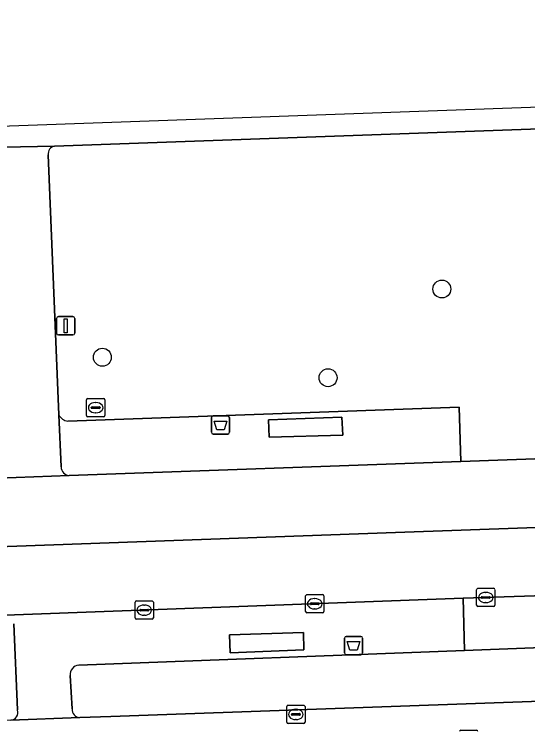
# Model space of a CAD drawing. Extents: x 161084 to 161928, y 385354 to 386522.
# Drawn here: x 161611.48 to 161639.52, y 386479.76 to 386518.91 of the extents above; entities that cross this region are included whole.
import ezdxf

# ---------------------------------------------------------------- set-up
doc = ezdxf.new("R2010")
doc.units = 0
for name, color, linetype in [('IMGEO_Afvalbak', 7, 'Continuous'), ('IMGEO_Berm_groen', 7, 'Continuous'), ('IMGEO_Boom', 7, 'Continuous'), ('IMGEO_Kolk', 7, 'Continuous'), ('IMGEO_Lichtmast', 7, 'Continuous'), ('IMGEO_OVBaan_gesloten', 7, 'Continuous'), ('IMGEO_Rijbaan_lokaal_open', 7, 'Continuous'), ('IMGEO_Rijbaan_regionaal_gesloten', 7, 'Continuous'), ('IMGEO_Rioolput', 7, 'Continuous'), ('IMGEO_Voetpad_open', 7, 'Continuous')]:
    doc.layers.add(name, color=color, linetype=linetype)

msp = doc.modelspace()

# ---------------------------------------------------------------- linework, layer by layer
at = {"layer": 'IMGEO_Afvalbak'}
for p, q in [((161622.241, 386496.097), (161622.241, 386496.897)), ((161622.241, 386496.897), (161622.241, 386496.097)), ((161622.341, 386496.997), (161623.131, 386496.997)), ((161623.131, 386496.997), (161622.341, 386496.997)), ((161623.231, 386496.897), (161623.231, 386496.097)), ((161623.231, 386496.097), (161623.231, 386496.897)), ((161623.131, 386495.997), (161622.341, 386495.997)), ((161622.341, 386495.997), (161623.131, 386495.997)), ((161629.512, 386484.057), (161629.512, 386484.857)), ((161629.512, 386484.857), (161629.512, 386484.057)), ((161629.612, 386484.957), (161630.402, 386484.957)), ((161630.402, 386484.957), (161629.612, 386484.957)), ((161630.502, 386484.857), (161630.502, 386484.057)), ((161630.502, 386484.057), (161630.502, 386484.857)), ((161630.402, 386483.957), (161629.612, 386483.957)), ((161629.612, 386483.957), (161630.402, 386483.957))]:
    msp.add_line(p, q, dxfattribs=at)
for points in [[(161622.384, 386496.711), (161623.088, 386496.711), (161622.939, 386496.241), (161622.533, 386496.241), (161622.384, 386496.711)], [(161629.655, 386484.671), (161630.359, 386484.671), (161630.21, 386484.201), (161629.804, 386484.201), (161629.655, 386484.671)]]:
    msp.add_lwpolyline(points, dxfattribs=at)
for centre, start, end in [((161622.341, 386496.897), 90, 180), ((161622.341, 386496.897), 90, 180), ((161623.131, 386496.897), 0, 90), ((161623.131, 386496.897), 360, 90), ((161622.341, 386496.097), 180, 270), ((161622.341, 386496.097), 180, 270), ((161623.131, 386496.097), 270, 0), ((161623.131, 386496.097), 270, 0), ((161629.612, 386484.857), 90, 180), ((161629.612, 386484.857), 90, 180), ((161630.402, 386484.857), 0, 90), ((161630.402, 386484.857), 360, 90), ((161629.612, 386484.057), 180, 270), ((161629.612, 386484.057), 180, 270), ((161630.402, 386484.057), 270, 0), ((161630.402, 386484.057), 270, 0)]:
    msp.add_arc(centre, 0.1, start, end, dxfattribs=at)
at = {"layer": 'IMGEO_Berm_groen'}
for points in [[(161755.586, 386516.776), (161715.639, 386515.35), (161613.668, 386511.71)], [(161613.332, 386511.241), (161613.915, 386497.056)], [(161614.397, 386496.707), (161635.779, 386497.478), (161635.871, 386494.504), (161716.318, 386497.389), (161769.346, 386499.291)], [(161671.966, 386484.364), (161671.949, 386484.863), (161671.804, 386488.32), (161659.129, 386487.846), (161658.174, 386487.796), (161654.406, 386487.653), (161654.486, 386484.906), (161636.068, 386484.191), (161614.994, 386483.396)], [(161611.654, 386480.94), (161611.443, 386485.644)], [(161614.53, 386482.827), (161614.634, 386480.999)], [(161615.046, 386480.532), (161616.751, 386480.587), (161640.245, 386481.424), (161653.096, 386481.862), (161654.926, 386481.945)]]:
    msp.add_lwpolyline(points, dxfattribs=at)
msp.add_lwpolyline([(161654.486, 386484.906), (161654.406, 386487.653), (161636.001, 386487.041), (161636.068, 386484.191)], close=True, dxfattribs=at)
for centre, radius, start, end in [((161613.722, 386511.317), 0.397, 97.7504, 191.0126), ((161614.429, 386497.258), 0.552, 201.491, 266.6949), ((161615.046, 386482.88), 0.518, 95.7039, 185.9039), ((161611.231, 386480.815), 0.441, 276.6432, 16.4477), ((161615.055, 386480.956), 0.424, 174.1204, 268.7188)]:
    msp.add_arc(centre, radius, start, end, dxfattribs=at)
at = {"layer": 'IMGEO_Boom'}
for centre in [(161634.833, 386503.918), (161616.285, 386500.194), (161628.616, 386499.077)]:
    msp.add_circle(centre, 0.489, dxfattribs=at)
at = {"layer": 'IMGEO_Kolk'}
for p, q in [((161636.73, 386486.656), (161636.73, 386487.508)), ((161636.805, 386487.582), (161637.657, 386487.582)), ((161637.731, 386487.508), (161637.731, 386486.656)), ((161627.387, 386486.312), (161627.387, 386487.164)), ((161627.462, 386487.238), (161628.314, 386487.238)), ((161628.388, 386487.164), (161628.388, 386486.312)), ((161636.989, 386487.076), (161636.989, 386487.088)), ((161637.427, 386487.039), (161637.029, 386487.039)), ((161637.032, 386487.125), (161637.43, 386487.125)), ((161637.218, 386487.362), (161637.243, 386487.362)), ((161637.473, 386487.088), (161637.473, 386487.076)), ((161618.07, 386485.965), (161618.07, 386486.817)), ((161618.145, 386486.891), (161618.997, 386486.891)), ((161618.558, 386486.671), (161618.583, 386486.671)), ((161619.071, 386486.817), (161619.071, 386485.965)), ((161627.646, 386486.732), (161627.646, 386486.744)), ((161628.084, 386486.695), (161627.686, 386486.695)), ((161627.689, 386486.781), (161628.087, 386486.781)), ((161627.875, 386487.018), (161627.9, 386487.018)), ((161628.13, 386486.744), (161628.13, 386486.732)), ((161637.241, 386486.802), (161637.216, 386486.802)), ((161618.329, 386486.385), (161618.329, 386486.397)), ((161618.767, 386486.348), (161618.369, 386486.348)), ((161618.372, 386486.434), (161618.77, 386486.434)), ((161618.813, 386486.397), (161618.813, 386486.385)), ((161627.898, 386486.458), (161627.873, 386486.458)), ((161637.657, 386486.582), (161636.805, 386486.582)), ((161618.997, 386485.891), (161618.145, 386485.891)), ((161618.581, 386486.111), (161618.556, 386486.111)), ((161628.314, 386486.238), (161627.462, 386486.238)), ((161626.431, 386481.198), (161627.283, 386481.198)), ((161626.356, 386480.272), (161626.356, 386481.124)), ((161626.844, 386480.978), (161626.869, 386480.978)), ((161627.357, 386481.124), (161627.357, 386480.272)), ((161626.615, 386480.692), (161626.615, 386480.704)), ((161627.053, 386480.655), (161626.655, 386480.655)), ((161626.658, 386480.741), (161627.056, 386480.741)), ((161626.867, 386480.418), (161626.842, 386480.418)), ((161627.099, 386480.704), (161627.099, 386480.692)), ((161627.283, 386480.198), (161626.431, 386480.198))]:
    msp.add_line(p, q, dxfattribs=at)
for points in [[(161636.73, 386486.656), (161636.73, 386487.508)], [(161636.805, 386487.582), (161637.657, 386487.582)], [(161637.731, 386487.508), (161637.731, 386486.656)], [(161627.387, 386486.312), (161627.387, 386487.164)], [(161627.462, 386487.238), (161628.314, 386487.238)], [(161628.388, 386487.164), (161628.388, 386486.312)], [(161618.07, 386485.965), (161618.07, 386486.817)], [(161618.145, 386486.891), (161618.997, 386486.891)], [(161619.071, 386486.817), (161619.071, 386485.965)], [(161637.657, 386486.582), (161636.805, 386486.582)], [(161618.997, 386485.891), (161618.145, 386485.891)], [(161628.314, 386486.238), (161627.462, 386486.238)], [(161626.431, 386481.198), (161627.283, 386481.198)], [(161626.356, 386480.272), (161626.356, 386481.124)], [(161627.357, 386481.124), (161627.357, 386480.272)], [(161627.283, 386480.198), (161626.431, 386480.198)]]:
    msp.add_lwpolyline(points, dxfattribs=at)
for centre, radius, start, end in [((161636.807, 386487.506), 0.0765, 91.552, 178.448), ((161636.807, 386487.506), 0.0765, 91.552, 178.448), ((161637.655, 386487.506), 0.0765, 1.552, 88.448), ((161637.655, 386487.506), 0.0765, 1.552, 88.448), ((161627.464, 386487.162), 0.0765, 91.552, 178.448), ((161627.464, 386487.162), 0.0765, 91.552, 178.448), ((161628.312, 386487.162), 0.0765, 1.552, 88.448), ((161628.312, 386487.162), 0.0765, 1.552, 88.448), ((161637.029, 386487.085), 0.0403, 85.8775, 175.7526), ((161637.026, 386487.075), 0.0366, 178.938, 274.7102), ((161637.43, 386487.082), 0.043, 264.8664, 352.4533), ((161637.434, 386487.087), 0.0386, 1.7309, 96.639), ((161618.147, 386486.815), 0.0765, 91.552, 178.448), ((161618.147, 386486.815), 0.0765, 91.552, 178.448), ((161618.995, 386486.815), 0.0765, 1.552, 88.448), ((161618.995, 386486.815), 0.0765, 1.552, 88.448), ((161627.686, 386486.741), 0.0403, 85.8775, 175.7526), ((161627.683, 386486.731), 0.0366, 178.938, 274.7102), ((161628.087, 386486.738), 0.043, 264.8664, 352.4533), ((161628.091, 386486.743), 0.0386, 1.7309, 96.639), ((161636.807, 386486.658), 0.0765, 181.552, 268.448), ((161636.807, 386486.658), 0.0765, 181.552, 268.448), ((161637.655, 386486.658), 0.0765, 271.552, 358.448), ((161637.655, 386486.658), 0.0765, 271.552, 358.448), ((161618.369, 386486.394), 0.0403, 85.8775, 175.7526), ((161618.366, 386486.384), 0.0366, 178.938, 274.7102), ((161618.77, 386486.391), 0.043, 264.8664, 352.4533), ((161618.774, 386486.396), 0.0386, 1.7309, 96.639), ((161627.464, 386486.314), 0.0765, 181.552, 268.448), ((161627.464, 386486.314), 0.0765, 181.552, 268.448), ((161628.312, 386486.314), 0.0765, 271.552, 358.448), ((161628.312, 386486.314), 0.0765, 271.552, 358.448), ((161618.147, 386485.967), 0.0765, 181.552, 268.448), ((161618.147, 386485.967), 0.0765, 181.552, 268.448), ((161618.995, 386485.967), 0.0765, 271.552, 358.448), ((161618.995, 386485.967), 0.0765, 271.552, 358.448), ((161626.433, 386481.122), 0.0765, 91.552, 178.448), ((161626.433, 386481.122), 0.0765, 91.552, 178.448), ((161627.281, 386481.122), 0.0765, 1.552, 88.448), ((161627.281, 386481.122), 0.0765, 1.552, 88.448), ((161626.655, 386480.701), 0.0403, 85.8775, 175.7526), ((161626.652, 386480.691), 0.0366, 178.938, 274.7102), ((161627.056, 386480.698), 0.043, 264.8664, 352.4533), ((161627.06, 386480.703), 0.0386, 1.7309, 96.639), ((161626.433, 386480.274), 0.0765, 181.552, 268.448), ((161626.433, 386480.274), 0.0765, 181.552, 268.448), ((161627.281, 386480.274), 0.0765, 271.552, 358.448), ((161627.281, 386480.274), 0.0765, 271.552, 358.448)]:
    msp.add_arc(centre, radius, start, end, dxfattribs=at)
for centre, major_axis, ratio, start_param, end_param in [((161637.217, 386487.082), (-0.387, 0.002), 0.722429, 4.712389, 7.853982), ((161637.242, 386487.082), (-0.39, 0.002), 0.717154, 1.570796, 4.712389), ((161618.557, 386486.391), (-0.387, 0.002), 0.722429, 4.712389, 7.853982), ((161618.582, 386486.391), (-0.39, 0.002), 0.717154, 1.570796, 4.712389), ((161627.874, 386486.738), (-0.387, 0.002), 0.722429, 4.712389, 7.853982), ((161627.899, 386486.738), (-0.39, 0.002), 0.717154, 1.570796, 4.712389), ((161626.843, 386480.698), (-0.387, 0.002), 0.722429, 4.712389, 7.853982), ((161626.868, 386480.698), (-0.39, 0.002), 0.717154, 1.570796, 4.712389)]:
    msp.add_ellipse(centre, major_axis=major_axis, ratio=ratio, start_param=start_param, end_param=end_param, dxfattribs=at)
at = {"layer": 'IMGEO_Lichtmast'}
for p, q in [((161613.786, 386501.509), (161613.786, 386502.309)), ((161613.786, 386502.309), (161613.786, 386501.509)), ((161613.886, 386502.409), (161614.676, 386502.409)), ((161614.676, 386502.409), (161613.886, 386502.409)), ((161614.776, 386502.309), (161614.776, 386501.509)), ((161614.776, 386501.509), (161614.776, 386502.309)), ((161614.676, 386501.409), (161613.886, 386501.409)), ((161613.886, 386501.409), (161614.676, 386501.409))]:
    msp.add_line(p, q, dxfattribs=at)
msp.add_lwpolyline([(161614.206, 386502.284), (161614.356, 386502.284), (161614.356, 386501.534), (161614.206, 386501.534), (161614.206, 386502.284)], dxfattribs=at)
for centre, start, end in [((161613.886, 386502.309), 90, 180), ((161613.886, 386502.309), 90, 180), ((161614.676, 386502.309), 0, 90), ((161614.676, 386502.309), 360, 90), ((161613.886, 386501.509), 180, 270), ((161613.886, 386501.509), 180, 270), ((161614.676, 386501.509), 270, 0), ((161614.676, 386501.509), 270, 0)]:
    msp.add_arc(centre, 0.1, start, end, dxfattribs=at)
at = {"layer": 'IMGEO_OVBaan_gesloten'}
msp.add_lwpolyline([(161869.118, 386498.87), (161869.088, 386502.145), (161865.636, 386502.078), (161818.448, 386501.002), (161781.483, 386499.728), (161769.346, 386499.291), (161716.318, 386497.389), (161635.871, 386494.504), (161614.476, 386493.735), (161610.593, 386493.594), (161514.156, 386490.147), (161514.225, 386486.399), (161540.956, 386487.327), (161632.308, 386490.629), (161783, 386495.974)], close=True, dxfattribs=at)
msp.add_lwpolyline([(161610.999, 386486.108), (161636.001, 386487.041), (161654.406, 386487.653), (161658.174, 386487.796), (161659.129, 386487.846), (161671.804, 386488.32), (161716.598, 386489.994), (161750.585, 386491.191), (161776.476, 386491.905), (161776.542, 386491.935), (161781.92, 386492.209), (161785.969, 386492.332), (161790.121, 386492.546), (161807.028, 386493.106), (161836.748, 386494.218), (161848.673, 386494.673), (161864.004, 386495.189), (161865.711, 386495.253), (161869.149, 386495.379), (161869.118, 386498.87), (161783, 386495.974), (161632.308, 386490.629), (161540.956, 386487.327)], dxfattribs=at)
at = {"layer": 'IMGEO_Rijbaan_lokaal_open'}
msp.add_lwpolyline([(161775.508, 386488.391), (161772.611, 386486.24), (161772.269, 386486.142), (161715.043, 386484.115), (161703.758, 386483.683), (161669.183, 386482.417), (161654.926, 386481.945), (161653.096, 386481.862), (161640.245, 386481.424), (161616.751, 386480.587), (161615.046, 386480.532), (161611.282, 386480.377), (161608.884, 386480.268), (161598.427, 386479.968), (161597.352, 386479.943), (161569.853, 386478.954), (161563.804, 386478.726), (161557.954, 386478.54), (161534.796, 386477.72), (161528.428, 386477.563), (161528.463, 386476.077), (161520.243, 386475.807), (161522.097, 386474.803)], dxfattribs=at)
at = {"layer": 'IMGEO_Rijbaan_regionaal_gesloten'}
for points in [[(161759.308, 386516.735), (161774.324, 386516.06), (161778.443, 386515.747), (161792.135, 386513.569), (161792.896, 386513.379), (161811.505, 386511.978), (161837.5, 386511.046), (161853.008, 386510.49), (161868.801, 386510.094), (161868.796, 386513.304), (161827.9, 386514.799), (161812.062, 386515.267), (161798.737, 386516.675), (161786.794, 386518.556), (161781.499, 386518.91), (161558.33, 386510.912), (161555.079, 386510.796)], [(161583.88, 386510.715), (161607.972, 386511.502), (161609.942, 386511.646), (161613.668, 386511.71), (161715.639, 386515.35), (161755.586, 386516.776)]]:
    msp.add_lwpolyline(points, dxfattribs=at)
at = {"layer": 'IMGEO_Rioolput'}
for p, q in [((161615.418, 386497.017), (161615.418, 386497.869)), ((161615.493, 386497.943), (161616.345, 386497.943)), ((161615.906, 386497.723), (161615.931, 386497.723)), ((161616.419, 386497.869), (161616.419, 386497.017)), ((161615.677, 386497.437), (161615.677, 386497.449)), ((161616.115, 386497.4), (161615.717, 386497.4)), ((161615.72, 386497.486), (161616.118, 386497.486)), ((161616.161, 386497.449), (161616.161, 386497.437)), ((161616.345, 386496.943), (161615.493, 386496.943)), ((161615.929, 386497.163), (161615.904, 386497.163)), ((161635.87, 386479.832), (161636.722, 386479.832))]:
    msp.add_line(p, q, dxfattribs=at)
for points in [[(161615.418, 386497.017), (161615.418, 386497.869)], [(161615.493, 386497.943), (161616.345, 386497.943)], [(161616.419, 386497.869), (161616.419, 386497.017)], [(161616.345, 386496.943), (161615.493, 386496.943)], [(161635.87, 386479.832), (161636.722, 386479.832)]]:
    msp.add_lwpolyline(points, dxfattribs=at)
for centre, radius, start, end in [((161615.495, 386497.867), 0.0765, 91.552, 178.448), ((161615.495, 386497.867), 0.0765, 91.552, 178.448), ((161616.343, 386497.867), 0.0765, 1.552, 88.448), ((161616.343, 386497.867), 0.0765, 1.552, 88.448), ((161615.717, 386497.446), 0.0403, 85.8775, 175.7526), ((161615.714, 386497.436), 0.0366, 178.938, 274.7102), ((161616.118, 386497.443), 0.043, 264.8664, 352.4533), ((161616.122, 386497.448), 0.0386, 1.7309, 96.639), ((161615.495, 386497.019), 0.0765, 181.552, 268.448), ((161615.495, 386497.019), 0.0765, 181.552, 268.448), ((161616.343, 386497.019), 0.0765, 271.552, 358.448), ((161616.343, 386497.019), 0.0765, 271.552, 358.448), ((161635.872, 386479.756), 0.0765, 91.552, 178.448), ((161635.872, 386479.756), 0.0765, 91.552, 178.448), ((161636.72, 386479.756), 0.0765, 1.552, 88.448), ((161636.72, 386479.756), 0.0765, 1.552, 88.448)]:
    msp.add_arc(centre, radius, start, end, dxfattribs=at)
for centre, major_axis, ratio, start_param, end_param in [((161615.905, 386497.443), (-0.387, 0.002), 0.722429, 4.712389, 7.853982), ((161615.93, 386497.443), (-0.39, 0.002), 0.717154, 1.570796, 4.712389)]:
    msp.add_ellipse(centre, major_axis=major_axis, ratio=ratio, start_param=start_param, end_param=end_param, dxfattribs=at)
at = {"layer": 'IMGEO_Voetpad_open'}
for points in [[(161613.668, 386511.71), (161609.942, 386511.646)], [(161614.032, 386494.214), (161613.915, 386497.056), (161613.332, 386511.241)], [(161614.476, 386493.735), (161635.871, 386494.504), (161635.779, 386497.478), (161614.397, 386496.707)], [(161613.915, 386497.056), (161614.032, 386494.214)], [(161610.593, 386493.594), (161614.476, 386493.735)], [(161614.994, 386483.396), (161636.068, 386484.191), (161636.001, 386487.041), (161610.999, 386486.108)], [(161611.443, 386485.644), (161611.654, 386480.94)], [(161614.634, 386480.999), (161614.53, 386482.827)], [(161611.282, 386480.377), (161615.046, 386480.532)]]:
    msp.add_lwpolyline(points, dxfattribs=at)
for points in [[(161629.423, 386495.949), (161629.368, 386496.928), (161625.357, 386496.779), (161625.397, 386495.836)], [(161625.397, 386495.836), (161625.357, 386496.779), (161629.368, 386496.928), (161629.423, 386495.949)], [(161627.294, 386484.226), (161627.266, 386485.172), (161623.235, 386485.037), (161623.273, 386484.066)], [(161623.273, 386484.066), (161623.235, 386485.037), (161627.266, 386485.172), (161627.294, 386484.226)]]:
    msp.add_lwpolyline(points, close=True, dxfattribs=at)
for centre, radius, start, end in [((161613.722, 386511.317), 0.397, 97.7504, 191.0126), ((161614.429, 386497.258), 0.552, 201.491, 266.6949), ((161614.515, 386494.217), 0.483, 180.3239, 265.3329), ((161614.515, 386494.217), 0.483, 180.3239, 265.3329), ((161615.046, 386482.88), 0.518, 95.7039, 185.9039), ((161611.231, 386480.815), 0.441, 276.6432, 16.4477), ((161615.055, 386480.956), 0.424, 174.1204, 268.7188)]:
    msp.add_arc(centre, radius, start, end, dxfattribs=at)

doc.saveas('drawing.dxf')
